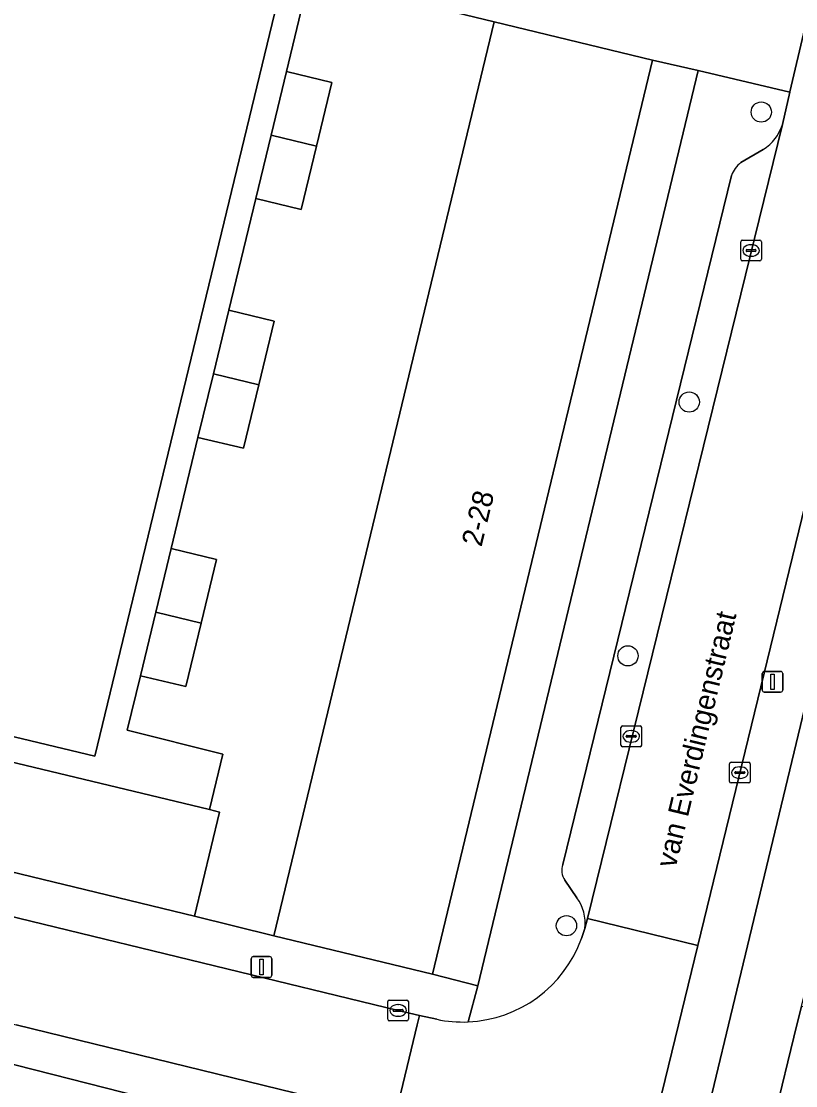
# Model space of a CAD drawing. Extents: x 162803 to 163818, y 381639 to 382475.
# Drawn here: x 163249.5 to 163286.9, y 382247.1 to 382298.5 of the extents above; entities that cross this region are included whole.
import ezdxf

# ---------------------------------------------------------------- set-up
doc = ezdxf.new("R2010")
doc.units = 0
for name, color, linetype in [('IMGEO_Boom', 7, 'Continuous'), ('IMGEO_Erf', 7, 'Continuous'), ('IMGEO_Kolk', 7, 'Continuous'), ('IMGEO_Lichtmast', 7, 'Continuous'), ('IMGEO_Openbare_ruimte_label', 7, 'Continuous'), ('IMGEO_Pand', 7, 'Continuous'), ('IMGEO_Pand_nummerreeks', 7, 'Continuous'), ('IMGEO_Parkeervlak_open', 7, 'Continuous'), ('IMGEO_Rijbaan_lokaal_open', 7, 'Continuous'), ('IMGEO_Voetpad_open', 7, 'Continuous')]:
    doc.layers.add(name, color=color, linetype=linetype)

msp = doc.modelspace()

# ---------------------------------------------------------------- linework, layer by layer
at = {"layer": 'IMGEO_Boom'}
for centre in [(163285.214, 382294.084), (163281.738, 382280.081), (163278.779, 382267.824), (163275.812, 382254.794)]:
    msp.add_circle(centre, 0.489, dxfattribs=at)
at = {"layer": 'IMGEO_Erf'}
for points in [[(163262.216, 382300.897), (163247.107, 382304.575), (163237.933, 382266.607), (163253.055, 382262.982)], [(163255.25, 382266.867), (163254.614, 382264.233), (163259.227, 382263.076), (163258.585, 382260.401), (163259.071, 382260.284), (163257.862, 382255.255), (163261.691, 382254.301), (163272.32, 382298.437), (163263.401, 382300.608), (163262.297, 382296.038), (163264.494, 382295.508), (163263.754, 382292.442), (163263.013, 382289.375), (163260.816, 382289.905), (163259.515, 382284.52), (163261.712, 382283.99), (163260.97, 382280.918), (163260.228, 382277.846), (163258.031, 382278.376), (163256.734, 382273.011), (163258.931, 382272.481), (163258.189, 382269.409), (163257.447, 382266.337)], [(163271.528, 382251.889), (163282.171, 382296.082), (163279.971, 382296.595), (163269.342, 382252.458)]]:
    msp.add_lwpolyline(points, close=True, dxfattribs=at)
for points in [[(163276.021, 382210.678), (163277.269, 382210.381), (163278.736, 382216.394), (163280.113, 382222.037), (163281.586, 382228.075), (163282.998, 382233.864), (163284.339, 382239.358), (163285.788, 382245.299), (163286.935, 382250), (163287.154, 382250.896), (163288.615, 382256.885), (163289.992, 382262.529), (163291.429, 382268.42), (163292.829, 382274.157), (163289.642, 382275.033), (163283.634, 382250), (163274.71, 382212.82)], [(163246.279, 382211.954), (163249.757, 382211.129), (163251.101, 382216.79), (163252.451, 382222.483), (163253.828, 382228.285), (163255.204, 382234.084), (163256.58, 382239.887), (163257.198, 382242.49), (163254.455, 382243.14), (163255.26, 382246.533), (163245.824, 382248.922)]]:
    msp.add_lwpolyline(points, dxfattribs=at)
at = {"layer": 'IMGEO_Kolk'}
for p, q in [((163284.219, 382286.972), (163284.219, 382287.824)), ((163284.294, 382287.898), (163285.146, 382287.898)), ((163284.707, 382287.678), (163284.732, 382287.678)), ((163285.22, 382287.824), (163285.22, 382286.972)), ((163284.478, 382287.392), (163284.478, 382287.404)), ((163284.916, 382287.355), (163284.518, 382287.355)), ((163284.521, 382287.441), (163284.919, 382287.441)), ((163284.73, 382287.118), (163284.705, 382287.118)), ((163284.962, 382287.404), (163284.962, 382287.392)), ((163285.146, 382286.898), (163284.294, 382286.898)), ((163278.44, 382263.511), (163278.44, 382264.363)), ((163278.515, 382264.437), (163279.367, 382264.437)), ((163279.441, 382264.363), (163279.441, 382263.511)), ((163278.699, 382263.931), (163278.699, 382263.943)), ((163279.137, 382263.894), (163278.739, 382263.894)), ((163278.742, 382263.98), (163279.14, 382263.98)), ((163278.928, 382264.217), (163278.953, 382264.217)), ((163279.183, 382263.943), (163279.183, 382263.931)), ((163279.367, 382263.437), (163278.515, 382263.437)), ((163278.951, 382263.657), (163278.926, 382263.657)), ((163283.681, 382261.76), (163283.681, 382262.612)), ((163283.756, 382262.686), (163284.608, 382262.686)), ((163284.169, 382262.466), (163284.194, 382262.466)), ((163284.682, 382262.612), (163284.682, 382261.76)), ((163283.94, 382262.18), (163283.94, 382262.192)), ((163284.378, 382262.143), (163283.98, 382262.143)), ((163283.983, 382262.229), (163284.381, 382262.229)), ((163284.192, 382261.906), (163284.167, 382261.906)), ((163284.424, 382262.192), (163284.424, 382262.18)), ((163284.608, 382261.686), (163283.756, 382261.686)), ((163267.186, 382250.275), (163267.186, 382251.127)), ((163267.261, 382251.201), (163268.113, 382251.201)), ((163267.674, 382250.981), (163267.699, 382250.981)), ((163268.187, 382251.127), (163268.187, 382250.275)), ((163267.445, 382250.695), (163267.445, 382250.707)), ((163267.883, 382250.658), (163267.485, 382250.658)), ((163267.488, 382250.744), (163267.886, 382250.744)), ((163267.929, 382250.707), (163267.929, 382250.695)), ((163268.113, 382250.201), (163267.261, 382250.201)), ((163267.697, 382250.421), (163267.672, 382250.421))]:
    msp.add_line(p, q, dxfattribs=at)
for points in [[(163284.219, 382286.972), (163284.219, 382287.824)], [(163284.294, 382287.898), (163285.146, 382287.898)], [(163285.22, 382287.824), (163285.22, 382286.972)], [(163285.146, 382286.898), (163284.294, 382286.898)], [(163278.44, 382263.511), (163278.44, 382264.363)], [(163278.515, 382264.437), (163279.367, 382264.437)], [(163279.441, 382264.363), (163279.441, 382263.511)], [(163279.367, 382263.437), (163278.515, 382263.437)], [(163283.681, 382261.76), (163283.681, 382262.612)], [(163283.756, 382262.686), (163284.608, 382262.686)], [(163284.682, 382262.612), (163284.682, 382261.76)], [(163284.608, 382261.686), (163283.756, 382261.686)], [(163267.186, 382250.275), (163267.186, 382251.127)], [(163267.261, 382251.201), (163268.113, 382251.201)], [(163268.187, 382251.127), (163268.187, 382250.275)], [(163268.113, 382250.201), (163267.261, 382250.201)]]:
    msp.add_lwpolyline(points, dxfattribs=at)
for centre, radius, start, end in [((163284.296, 382287.822), 0.0765, 91.552, 178.448), ((163284.296, 382287.822), 0.0765, 91.552, 178.448), ((163285.144, 382287.822), 0.0765, 1.552, 88.448), ((163285.144, 382287.822), 0.0765, 1.552, 88.448), ((163284.296, 382286.974), 0.0765, 181.552, 268.448), ((163284.296, 382286.974), 0.0765, 181.552, 268.448), ((163284.518, 382287.401), 0.0403, 85.8775, 175.7526), ((163284.515, 382287.391), 0.0366, 178.938, 274.7102), ((163284.919, 382287.398), 0.043, 264.8664, 352.4533), ((163284.923, 382287.403), 0.0386, 1.7309, 96.639), ((163285.144, 382286.974), 0.0765, 271.552, 358.448), ((163285.144, 382286.974), 0.0765, 271.552, 358.448), ((163278.517, 382264.361), 0.0765, 91.552, 178.448), ((163278.517, 382264.361), 0.0765, 91.552, 178.448), ((163279.365, 382264.361), 0.0765, 1.552, 88.448), ((163279.365, 382264.361), 0.0765, 1.552, 88.448), ((163278.739, 382263.94), 0.0403, 85.8775, 175.7526), ((163278.736, 382263.93), 0.0366, 178.938, 274.7102), ((163279.14, 382263.937), 0.043, 264.8664, 352.4533), ((163279.144, 382263.942), 0.0386, 1.7309, 96.639), ((163278.517, 382263.513), 0.0765, 181.552, 268.448), ((163278.517, 382263.513), 0.0765, 181.552, 268.448), ((163279.365, 382263.513), 0.0765, 271.552, 358.448), ((163279.365, 382263.513), 0.0765, 271.552, 358.448), ((163283.758, 382262.61), 0.0765, 91.552, 178.448), ((163283.758, 382262.61), 0.0765, 91.552, 178.448), ((163284.606, 382262.61), 0.0765, 1.552, 88.448), ((163284.606, 382262.61), 0.0765, 1.552, 88.448), ((163283.98, 382262.189), 0.0403, 85.8775, 175.7526), ((163283.977, 382262.179), 0.0366, 178.938, 274.7102), ((163284.381, 382262.186), 0.043, 264.8664, 352.4533), ((163284.385, 382262.191), 0.0386, 1.7309, 96.639), ((163283.758, 382261.762), 0.0765, 181.552, 268.448), ((163283.758, 382261.762), 0.0765, 181.552, 268.448), ((163284.606, 382261.762), 0.0765, 271.552, 358.448), ((163284.606, 382261.762), 0.0765, 271.552, 358.448), ((163267.263, 382251.125), 0.0765, 91.552, 178.448), ((163267.263, 382251.125), 0.0765, 91.552, 178.448), ((163268.111, 382251.125), 0.0765, 1.552, 88.448), ((163268.111, 382251.125), 0.0765, 1.552, 88.448), ((163267.485, 382250.704), 0.0403, 85.8775, 175.7526), ((163267.482, 382250.694), 0.0366, 178.938, 274.7102), ((163267.886, 382250.701), 0.043, 264.8664, 352.4533), ((163267.89, 382250.706), 0.0386, 1.7309, 96.639), ((163267.263, 382250.277), 0.0765, 181.552, 268.448), ((163267.263, 382250.277), 0.0765, 181.552, 268.448), ((163268.111, 382250.277), 0.0765, 271.552, 358.448), ((163268.111, 382250.277), 0.0765, 271.552, 358.448)]:
    msp.add_arc(centre, radius, start, end, dxfattribs=at)
for centre, major_axis, ratio, start_param, end_param in [((163284.706, 382287.398), (-0.387, 0.002), 0.722429, 4.712389, 7.853982), ((163284.731, 382287.398), (-0.39, 0.002), 0.717154, 1.570796, 4.712389), ((163278.927, 382263.937), (-0.387, 0.002), 0.722429, 4.712389, 7.853982), ((163278.952, 382263.937), (-0.39, 0.002), 0.717154, 1.570796, 4.712389), ((163284.168, 382262.186), (-0.387, 0.002), 0.722429, 4.712389, 7.853982), ((163284.193, 382262.186), (-0.39, 0.002), 0.717154, 1.570796, 4.712389), ((163267.673, 382250.701), (-0.387, 0.002), 0.722429, 4.712389, 7.853982), ((163267.698, 382250.701), (-0.39, 0.002), 0.717154, 1.570796, 4.712389)]:
    msp.add_ellipse(centre, major_axis=major_axis, ratio=ratio, start_param=start_param, end_param=end_param, dxfattribs=at)
at = {"layer": 'IMGEO_Lichtmast'}
for p, q in [((163285.259, 382266.171), (163285.259, 382266.971)), ((163285.259, 382266.971), (163285.259, 382266.171)), ((163285.359, 382267.071), (163286.149, 382267.071)), ((163286.149, 382267.071), (163285.359, 382267.071)), ((163286.249, 382266.971), (163286.249, 382266.171)), ((163286.249, 382266.171), (163286.249, 382266.971)), ((163286.149, 382266.071), (163285.359, 382266.071)), ((163285.359, 382266.071), (163286.149, 382266.071)), ((163260.599, 382252.399), (163260.599, 382253.199)), ((163260.599, 382253.199), (163260.599, 382252.399)), ((163260.699, 382253.299), (163261.489, 382253.299)), ((163261.489, 382253.299), (163260.699, 382253.299)), ((163261.589, 382253.199), (163261.589, 382252.399)), ((163261.589, 382252.399), (163261.589, 382253.199)), ((163261.489, 382252.299), (163260.699, 382252.299)), ((163260.699, 382252.299), (163261.489, 382252.299))]:
    msp.add_line(p, q, dxfattribs=at)
for points in [[(163285.679, 382266.946), (163285.829, 382266.946), (163285.829, 382266.196), (163285.679, 382266.196), (163285.679, 382266.946)], [(163261.019, 382253.174), (163261.169, 382253.174), (163261.169, 382252.424), (163261.019, 382252.424), (163261.019, 382253.174)]]:
    msp.add_lwpolyline(points, dxfattribs=at)
for centre, start, end in [((163285.359, 382266.971), 90, 180), ((163285.359, 382266.971), 90, 180), ((163286.149, 382266.971), 0, 90), ((163286.149, 382266.971), 360, 90), ((163285.359, 382266.171), 180, 270), ((163285.359, 382266.171), 180, 270), ((163286.149, 382266.171), 270, 0), ((163286.149, 382266.171), 270, 0), ((163260.699, 382253.199), 90, 180), ((163260.699, 382253.199), 90, 180), ((163261.489, 382253.199), 0, 90), ((163261.489, 382253.199), 360, 90), ((163260.699, 382252.399), 180, 270), ((163260.699, 382252.399), 180, 270), ((163261.489, 382252.399), 270, 0), ((163261.489, 382252.399), 270, 0)]:
    msp.add_arc(centre, 0.1, start, end, dxfattribs=at)
at = {"layer": 'IMGEO_Pand'}
for points in [[(163269.342, 382252.458), (163279.971, 382296.595), (163272.32, 382298.437), (163261.691, 382254.301)], [(163264.494, 382295.508), (163262.297, 382296.038), (163261.556, 382292.972), (163263.754, 382292.442)], [(163263.013, 382289.375), (163263.754, 382292.442), (163261.556, 382292.972), (163260.816, 382289.905)], [(163258.773, 382281.448), (163260.97, 382280.918), (163261.712, 382283.99), (163259.515, 382284.52)], [(163258.773, 382281.448), (163258.031, 382278.376), (163260.228, 382277.846), (163260.97, 382280.918)], [(163258.189, 382269.409), (163258.931, 382272.481), (163256.734, 382273.011), (163255.992, 382269.939)], [(163258.189, 382269.409), (163255.992, 382269.939), (163255.25, 382266.867), (163257.447, 382266.337)], [(163259.071, 382260.284), (163258.585, 382260.401), (163246.436, 382263.313), (163245.227, 382258.308), (163257.862, 382255.255)], [(163294.397, 382249.153), (163290.878, 382250), (163287.154, 382250.896), (163286.935, 382250), (163285.788, 382245.299), (163293.032, 382243.556)]]:
    msp.add_lwpolyline(points, close=True, dxfattribs=at)
at = {"layer": 'IMGEO_Parkeervlak_open'}
for points in [[(163276.705, 382254.661), (163276.823, 382255.144), (163286.23, 382293.488)], [(163285.311, 382292.274), (163284.233, 382291.643)], [(163283.77, 382291.016), (163275.64, 382257.749)], [(163275.738, 382256.988), (163276.316, 382256.147)]]:
    msp.add_lwpolyline(points, dxfattribs=at)
for centre, radius, start, end in [((163284.126, 382294.126), 2.199, 302.6171, 343.1313), ((163284.994, 382290.597), 1.293, 126.0216, 161.0913), ((163276.379, 382257.457), 0.794, 158.4564, 216.2197), ((163274.558, 382254.893), 2.16, 353.8398, 35.4993)]:
    msp.add_arc(centre, radius, start, end, dxfattribs=at)
at = {"layer": 'IMGEO_Rijbaan_lokaal_open'}
msp.add_lwpolyline([(163288.086, 382278.226), (163292.612, 382296.761), (163287.315, 382298.14), (163286.595, 382295.052), (163286.595, 382295.05), (163286.23, 382293.488), (163276.823, 382255.144), (163282.149, 382253.841)], close=True, dxfattribs=at)
for points in [[(163212.184, 382258.973), (163242.04, 382251.745), (163248.5, 382250.182), (163249.251, 382250), (163266.425, 382245.801), (163267.529, 382245.521), (163268.607, 382250), (163268.719, 382250.464), (163267.687, 382250.701), (163214.495, 382263.638)], [(163281.214, 382250), (163282.149, 382253.841), (163276.823, 382255.144), (163276.705, 382254.661), (163276.536, 382254.173)], [(163269.549, 382250.274), (163268.719, 382250.464), (163268.607, 382250), (163267.529, 382245.521), (163268.286, 382245.329)], [(163272.844, 382238.795), (163272.659, 382238.018), (163272.501, 382237.365), (163277.825, 382236.079), (163281.214, 382250)]]:
    msp.add_lwpolyline(points, dxfattribs=at)
for centre, radius, start, end in [((163270.802, 382256.237), 6.094, 272.442, 340.1981), ((163270.802, 382256.216), 6.073, 258.0967, 272.4575)]:
    msp.add_arc(centre, radius, start, end, dxfattribs=at)
at = {"layer": 'IMGEO_Voetpad_open'}
for points in [[(163220.709, 382310.817), (163225.556, 382309.796), (163229.049, 382308.939), (163236.827, 382307.077), (163245.892, 382304.87), (163247.107, 382304.575), (163262.216, 382300.897), (163263.401, 382300.608), (163272.32, 382298.437), (163279.971, 382296.595), (163282.171, 382296.082), (163286.595, 382295.05), (163286.595, 382295.052), (163287.315, 382298.14), (163288.041, 382301.212), (163283.964, 382302.196), (163283.239, 382299.353), (163279.364, 382300.278), (163268.873, 382302.914), (163269.487, 382305.721), (163268.21, 382306.033), (163267.536, 382303.253), (163255.599, 382306.14)], [(163262.216, 382300.897), (163253.055, 382262.982), (163237.933, 382266.607), (163247.107, 382304.575)], [(163246.436, 382263.313), (163258.585, 382260.401), (163259.227, 382263.076), (163254.614, 382264.233), (163255.25, 382266.867), (163255.992, 382269.939), (163256.734, 382273.011), (163258.031, 382278.376), (163258.773, 382281.448), (163259.515, 382284.52), (163260.816, 382289.905), (163261.556, 382292.972), (163262.297, 382296.038), (163263.401, 382300.608)], [(163286.23, 382293.488), (163286.595, 382295.05), (163282.171, 382296.082), (163271.528, 382251.889), (163271.062, 382250.149)], [(163283.634, 382250), (163289.642, 382275.033), (163292.829, 382274.157), (163293.592, 382273.971), (163294.027, 382275.628), (163296.693, 382285.79), (163298.44, 382293.026), (163298.855, 382294.776), (163297.144, 382295.169), (163296.558, 382292.739), (163292.712, 382293.645)], [(163284.233, 382291.643), (163285.311, 382292.274)], [(163275.64, 382257.749), (163283.77, 382291.016)], [(163288.086, 382278.226), (163282.149, 382253.841), (163281.214, 382250), (163277.825, 382236.079), (163272.769, 382215.313)], [(163245.227, 382258.308), (163243.783, 382258.657), (163230.143, 382261.953), (163226.243, 382262.852), (163218.465, 382264.714), (163214.952, 382265.544), (163214.495, 382263.638), (163267.687, 382250.701), (163268.719, 382250.464), (163269.549, 382250.274)], [(163210.789, 382258.928), (163210.426, 382257.404), (163215.335, 382256.213), (163222.583, 382254.463), (163240.049, 382250.363), (163241.482, 382250.027), (163241.588, 382250), (163245.824, 382248.922), (163255.26, 382246.533), (163265.32, 382244.147), (163269.065, 382243.217), (163269.474, 382244.937)], [(163271.062, 382250.149), (163271.528, 382251.889), (163269.342, 382252.458), (163261.691, 382254.301), (163257.862, 382255.255), (163245.227, 382258.308)], [(163276.316, 382256.147), (163275.738, 382256.988)], [(163276.536, 382254.173), (163276.705, 382254.661)], [(163268.286, 382245.329), (163267.529, 382245.521), (163266.425, 382245.801), (163249.251, 382250)], [(163274.71, 382212.82), (163283.634, 382250)]]:
    msp.add_lwpolyline(points, dxfattribs=at)
for centre, radius, start, end in [((163284.126, 382294.126), 2.199, 302.6171, 343.1313), ((163284.994, 382290.597), 1.293, 126.0216, 161.0913), ((163276.379, 382257.457), 0.794, 158.4564, 216.2197), ((163274.558, 382254.893), 2.16, 353.8398, 35.4993), ((163270.802, 382256.237), 6.094, 272.442, 340.1981), ((163270.802, 382256.216), 6.073, 258.0967, 272.4575)]:
    msp.add_arc(centre, radius, start, end, dxfattribs=at)

# ---------------------------------------------------------------- texts
at = {"layer": 'IMGEO_Openbare_ruimte_label'}
msp.add_text('van Everdingenstraat', height=1, rotation=76.5199, dxfattribs=at).set_placement((163281.077, 382257.539))
at = {"layer": 'IMGEO_Pand_nummerreeks'}
msp.add_text('2-28', height=1, rotation=76.4599, dxfattribs=at).set_placement((163271.709, 382273.054))

doc.saveas('drawing.dxf')
